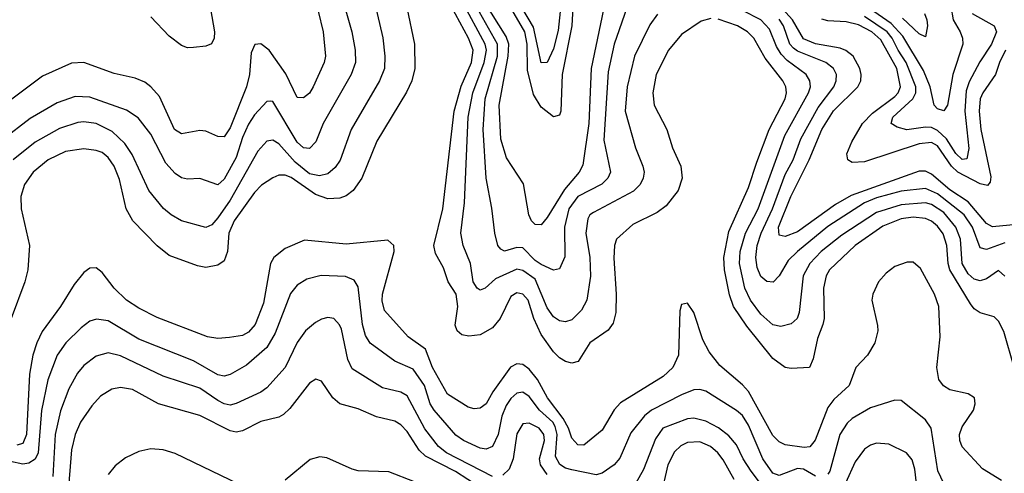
# Model space of a CAD drawing. Header units: inches. Extents: x 1308407 to 1441228, y 959628 to 1036311.
# Tile 624 of 656: x 1382980 to 1386209, y 1027802 to 1029290. Entities that reach past the tile are written whole.
import ezdxf

# ---------------------------------------------------------------- set-up
doc = ezdxf.new("R2010")
doc.units = ezdxf.units.IN
doc.header["$MEASUREMENT"] = 0
doc.layers.add('B3082', color=7, linetype='Continuous')

msp = doc.modelspace()

# ---------------------------------------------------------------- linework, layer by layer
at = {"layer": 'B3082', "color": 5}
for points, elevation in [([(1384129.1, 1029410), (1384170.1, 1029230.1), (1384177.7, 1029170), (1384176.1, 1029130), (1384160.1, 1029090), (1384066.3, 1028930), (1384030.4, 1028829.6), (1384014.3, 1028805.7), (1383990, 1028784.8), (1383962.5, 1028777.5), (1383930, 1028785), (1383883.3, 1028823.3), (1383830, 1028882.9), (1383810, 1028895.3), (1383790, 1028891.2), (1383760.9, 1028859.1), (1383670, 1028698.4), (1383630, 1028639.9), (1383610, 1028617.5), (1383590, 1028609.1), (1383510, 1028630.5), (1383476.1, 1028650), (1383451.2, 1028671.2), (1383403.4, 1028730), (1383348.4, 1028848.4), (1383324.5, 1028884.5), (1383283.3, 1028923.3), (1383230, 1028949.5), (1383190, 1028955), (1383170, 1028952.9), (1383110, 1028933.5), (1383030, 1028888.3), (1382957.9, 1028830)], 2660), ([(1386210, 1028448.7), (1386190, 1028467.7), (1386150, 1028439.9), (1386130, 1028433.2), (1386110, 1028439.3), (1386090, 1028456.3), (1386070.2, 1028490), (1386064.5, 1028570), (1386049.7, 1028610), (1386010, 1028658.3), (1385970, 1028683.8), (1385950, 1028689), (1385870, 1028683.1), (1385790, 1028658.2), (1385676.4, 1028583.6), (1385608, 1028530), (1385570.5, 1028490), (1385548.8, 1028450), (1385536.2, 1028330), (1385529.5, 1028310.5), (1385510, 1028292.7), (1385476, 1028284), (1385450, 1028289.3), (1385410, 1028323.9), (1385376.8, 1028370), (1385357.9, 1028410), (1385339.9, 1028490), (1385342.5, 1028530), (1385359.9, 1028590), (1385401, 1028670), (1385489.2, 1028910.8), (1385567, 1029050), (1385572.6, 1029070), (1385570.4, 1029090), (1385558.9, 1029110), (1385496.7, 1029156.7), (1385476.9, 1029176.9), (1385461.7, 1029201.7), (1385438.8, 1029258.8), (1385410.7, 1029290), (1385230, 1029382.5)], 2660), ([(1384038.8, 1029358.8), (1384068.6, 1029250), (1384079.9, 1029190), (1384081.1, 1029150), (1384066.9, 1029110), (1383974.7, 1028950), (1383950.5, 1028889.5), (1383930, 1028867.4), (1383910, 1028869.5), (1383890, 1028888), (1383810, 1029022.2), (1383802.5, 1029022.5), (1383790, 1029022.2), (1383750, 1028977.8), (1383730, 1028947.4), (1383710, 1028903.2), (1383690, 1028838), (1383650, 1028767.3), (1383630, 1028748.7), (1383570, 1028769.8), (1383530, 1028766.8), (1383510, 1028771.3), (1383490, 1028785.6), (1383459.2, 1028819.2), (1383410, 1028914.2), (1383368.1, 1028968.1), (1383330, 1028993.1), (1383210, 1029036.4), (1383162, 1029038), (1383102.7, 1029017.3), (1383014.4, 1028965.6), (1382923.6, 1028896.4)], 2640), ([(1385071.5, 1029308.5), (1385046.3, 1029273.7), (1384995.4, 1029170), (1384971.6, 1029070), (1384965.4, 1028990), (1384998.9, 1028870), (1385023.1, 1028810), (1385027.2, 1028790), (1385024.4, 1028770), (1385014.5, 1028750), (1384992.5, 1028727.5), (1384861.8, 1028658.2), (1384849.8, 1028650.2), (1384842.5, 1028637.5), (1384836, 1028590), (1384849.7, 1028510), (1384851.3, 1028448.7), (1384839.3, 1028370), (1384822.6, 1028337.4), (1384790, 1028305.5), (1384770, 1028299), (1384750, 1028302), (1384730, 1028315.7), (1384710, 1028345.6), (1384670, 1028438.9), (1384630, 1028467.3), (1384610, 1028472.3), (1384540.1, 1028439.9), (1384506.4, 1028410), (1384490, 1028402.9), (1384479.8, 1028410), (1384467.1, 1028430), (1384458.1, 1028490), (1384433.7, 1028550), (1384426.9, 1028590), (1384437.9, 1028690), (1384450.2, 1028970), (1384465.9, 1029050), (1384503.4, 1029150), (1384510.5, 1029190), (1384506.1, 1029210), (1384431.2, 1029350)], 2660), ([(1384970.8, 1029329.2), (1384929.4, 1029210), (1384910, 1029119.3), (1384895.3, 1028895.3), (1384916.9, 1028790), (1384908.9, 1028770), (1384889.1, 1028750.9), (1384810, 1028710.3), (1384780.8, 1028670), (1384766.6, 1028610), (1384767.3, 1028512.7), (1384750, 1028473.3), (1384730, 1028468.9), (1384690, 1028487.5), (1384670, 1028499.9), (1384630, 1028542.3), (1384610, 1028543), (1384570, 1028530.7), (1384557.4, 1028537.4), (1384547.6, 1028550), (1384537.4, 1028590), (1384528, 1028672), (1384509.9, 1028769.9), (1384499.8, 1028930), (1384506.7, 1029030), (1384546.4, 1029170), (1384546.8, 1029210), (1384467.5, 1029350)], 2640), ([(1384900.1, 1029350), (1384853.9, 1029130), (1384846.2, 1028950), (1384827, 1028813), (1384814.3, 1028790), (1384766.7, 1028733.3), (1384710, 1028641.4), (1384690, 1028617.8), (1384670, 1028618.5), (1384658.5, 1028630), (1384649.2, 1028650), (1384631.7, 1028751.7), (1384576.5, 1028836.5), (1384557.9, 1028897.9), (1384552, 1029010), (1384581.4, 1029170), (1384583.4, 1029210), (1384574.6, 1029234.6), (1384502.6, 1029350)], 2620), ([(1384796.1, 1029370), (1384790.7, 1029270), (1384759.2, 1029110), (1384754.4, 1028990), (1384750, 1028977.2), (1384730, 1028971.5), (1384690, 1029003.4), (1384664.2, 1029044.2), (1384645, 1029125), (1384644, 1029210), (1384636.7, 1029250), (1384577.9, 1029350)], 2580), ([(1384757.5, 1029370), (1384745.8, 1029254.2), (1384730, 1029194.5), (1384710, 1029149.8), (1384690, 1029149), (1384665.1, 1029265.1), (1384626.8, 1029330)], 2560), ([(1386250, 1028617.9), (1386170, 1028610.3), (1386150, 1028621.9), (1386090, 1028693), (1386030, 1028732.1), (1385970, 1028783.9), (1385950, 1028793.3), (1385930, 1028792.8), (1385706.4, 1028713.6), (1385655.6, 1028684.4), (1385530, 1028594.8), (1385490, 1028579.1), (1385470, 1028583.8), (1385468.4, 1028610), (1385508.8, 1028710), (1385568.7, 1028830), (1385610.7, 1028930), (1385648.5, 1028991.5), (1385728.7, 1029070), (1385738.1, 1029090), (1385739.5, 1029110), (1385734.8, 1029130), (1385713, 1029170), (1385689.4, 1029189.4), (1385670, 1029196.9), (1385590, 1029211.1), (1385550, 1029227.8), (1385514.6, 1029290), (1385459.2, 1029350)], 2620), ([(1383958.2, 1029318.2), (1383974.6, 1029250), (1383983.1, 1029170), (1383978.7, 1029150), (1383941.9, 1029070), (1383930, 1029049.1), (1383910, 1029033.7), (1383890, 1029035), (1383852.7, 1029112.7), (1383798.3, 1029190), (1383770, 1029211.2), (1383751.3, 1029208.7), (1383738.7, 1029181.3), (1383732.9, 1029110), (1383723.2, 1029070), (1383670, 1028935.4), (1383650, 1028906.3), (1383630, 1028906.8), (1383590, 1028924.9), (1383570, 1028926.4), (1383510, 1028915.2), (1383487.7, 1028930), (1383438, 1029038), (1383410, 1029069.9), (1383390, 1029085.4), (1383358.2, 1029098.2), (1383290, 1029113.3), (1383190.2, 1029149.8), (1383150, 1029147.1), (1383054.9, 1029105.1), (1382873.9, 1028970)], 2620), ([(1384249.5, 1029330.5), (1384274.6, 1029210), (1384275.2, 1029130), (1384265.9, 1029090), (1384247.9, 1029052.1), (1384151.4, 1028891.4), (1384101.5, 1028770), (1384073.1, 1028730), (1384050, 1028712.5), (1384030, 1028704.6), (1383990, 1028702.3), (1383950, 1028716.8), (1383870, 1028772), (1383850, 1028779.9), (1383830, 1028780.2), (1383810, 1028771.6), (1383773, 1028747), (1383750, 1028723.2), (1383682.9, 1028630), (1383665.6, 1028590), (1383661.1, 1028530), (1383650, 1028499.4), (1383630, 1028484.9), (1383590, 1028477.3), (1383562.9, 1028482.9), (1383470, 1028516.4), (1383430, 1028548.2), (1383351.1, 1028630), (1383329.4, 1028669.4), (1383306.5, 1028766.5), (1383290, 1028809.8), (1383270, 1028838.3), (1383250, 1028854), (1383230, 1028861.6), (1383190, 1028866.7), (1383130, 1028857.8), (1383072.6, 1028830), (1383024.4, 1028790), (1382995.7, 1028750), (1382983.4, 1028710), (1382984.3, 1028670), (1383012.3, 1028550), (1383006.1, 1028470), (1382996.4, 1028430), (1382951.3, 1028310)], 2680), ([(1383605.3, 1029325.3), (1383619, 1029250), (1383617.1, 1029230), (1383608.8, 1029211.2), (1383590, 1029203.7), (1383550, 1029198.5), (1383530, 1029198.2), (1383510, 1029205.9), (1383470, 1029235.8), (1383410, 1029299.3)], 2580), ([(1385246.5, 1029293.5), (1385214.5, 1029285.5), (1385150, 1029242), (1385107.8, 1029190), (1385066.5, 1029110), (1385055.7, 1029050), (1385060.4, 1029010), (1385101.9, 1028930), (1385120.1, 1028870), (1385147.5, 1028810), (1385152.1, 1028770), (1385139.4, 1028730), (1385099.9, 1028680.1), (1385070, 1028657.6), (1384990, 1028618.1), (1384936.6, 1028570), (1384930.1, 1028549.9), (1384927.9, 1028507.9), (1384935.7, 1028390), (1384934.5, 1028330), (1384925.5, 1028294.5), (1384910, 1028271.6), (1384850, 1028230.6), (1384811, 1028169), (1384790, 1028164.1), (1384770, 1028169.5), (1384750, 1028181.1), (1384730, 1028200.9), (1384690, 1028257.3), (1384665.5, 1028310), (1384647.5, 1028370), (1384630, 1028390.4), (1384610, 1028393.8), (1384590, 1028382), (1384555.6, 1028310), (1384530, 1028279.9), (1384490, 1028256.3), (1384452.4, 1028252.4), (1384430, 1028256.2), (1384414, 1028270), (1384408, 1028288), (1384416.5, 1028350), (1384410.6, 1028390), (1384384.5, 1028430), (1384370, 1028476), (1384342.9, 1028522.9), (1384338.3, 1028550), (1384367.2, 1028670), (1384404.6, 1028990), (1384428, 1029072), (1384461.1, 1029150), (1384466.6, 1029190), (1384451.1, 1029230), (1384394.7, 1029334.7)], 2680), ([(1386033.4, 1029333.4), (1386041.3, 1029290), (1386064.1, 1029250), (1386071.3, 1029230), (1386072.4, 1029210), (1386039.4, 1029110), (1386022, 1029010), (1386010, 1028990.8), (1385990, 1028997.7), (1385979.2, 1029010), (1385965.5, 1029070), (1385943.2, 1029123.2), (1385875.5, 1029235.5), (1385837.6, 1029277.6), (1385766.6, 1029326.6)], 2540), ([(1386241.1, 1028150), (1386207.4, 1028267.4), (1386190, 1028301.4), (1386175.2, 1028315.2), (1386130, 1028328.5), (1386110, 1028341.9), (1386098.3, 1028358.3), (1386030.4, 1028470), (1386024.7, 1028490), (1386020.3, 1028550), (1386007.9, 1028587.9), (1385990, 1028612.5), (1385970, 1028628.9), (1385950, 1028637.8), (1385910, 1028642.1), (1385870, 1028637.3), (1385810, 1028613), (1385719.2, 1028550), (1385635.8, 1028470), (1385625, 1028450), (1385616.3, 1028410), (1385617.6, 1028310), (1385614, 1028290), (1385595.8, 1028244.2), (1385582, 1028178), (1385570, 1028149), (1385510, 1028146.2), (1385490, 1028149.9), (1385450, 1028179.3), (1385364.5, 1028284.5), (1385320.6, 1028350), (1385307.5, 1028387.5), (1385290.7, 1028470), (1385288.9, 1028510), (1385304.9, 1028595.1), (1385370, 1028739.3), (1385396.7, 1028823.3), (1385438, 1028930), (1385489.5, 1029030), (1385494, 1029050), (1385491.7, 1029070), (1385482, 1029090), (1385424.1, 1029164.1), (1385387.4, 1029230), (1385366.2, 1029250), (1385333.6, 1029270), (1385270, 1029292)], 2680), ([(1386210, 1028558.2), (1386150, 1028536.6), (1386130, 1028542), (1386103.9, 1028610), (1386077.3, 1028650), (1385990, 1028719.1), (1385950, 1028736.6), (1385870, 1028727.2), (1385790, 1028706.1), (1385750, 1028689.7), (1385630, 1028612.1), (1385530.1, 1028530), (1385500.1, 1028499.9), (1385470, 1028449.7), (1385450.6, 1028429.4), (1385430, 1028431.4), (1385410, 1028448.4), (1385397.8, 1028477.8), (1385393.3, 1028510), (1385398.6, 1028550), (1385410.9, 1028590), (1385448.1, 1028670), (1385490, 1028782.5), (1385515.9, 1028830), (1385541.1, 1028898.9), (1385598.1, 1029001.9), (1385649.2, 1029070), (1385657.7, 1029090), (1385658.4, 1029110), (1385648.8, 1029130), (1385623, 1029150), (1385530, 1029186.7), (1385516.9, 1029196.9), (1385505.7, 1029210), (1385484.3, 1029270), (1385470, 1029291.6)], 2640), ([(1386212.7, 1029190), (1386193.1, 1029150), (1386180.1, 1029110), (1386137.8, 1029050), (1386129, 1029030), (1386126.1, 1028990), (1386132.1, 1028930), (1386164.9, 1028775.1), (1386162.4, 1028757.6), (1386153.7, 1028746.3), (1386130, 1028752), (1386056, 1028790), (1386035.8, 1028810), (1385990, 1028876.7), (1385970, 1028887.8), (1385930, 1028883.1), (1385750, 1028823.9), (1385710, 1028821.9), (1385695.1, 1028830), (1385692.8, 1028850), (1385708.2, 1028890), (1385743.7, 1028950), (1385776.8, 1028983.2), (1385850, 1029038.6), (1385861, 1029050), (1385868.2, 1029070), (1385856, 1029130), (1385803.9, 1029223.9), (1385773.8, 1029250), (1385730, 1029272.9), (1385690, 1029283.1), (1385630, 1029286), (1385610, 1029292.3)], 2580), ([(1386103.4, 1029310), (1386175.9, 1029270), (1386183.4, 1029250), (1386167.1, 1029210), (1386128.6, 1029151.4), (1386093.9, 1029086.1), (1386083.4, 1029056.6), (1386079.2, 1028990), (1386091.9, 1028868.1), (1386085.9, 1028834.1), (1386070, 1028831.1), (1386050, 1028851.7), (1386018.8, 1028898.8), (1385990, 1028927.2), (1385970, 1028936.2), (1385950, 1028937.7), (1385888.8, 1028928.8), (1385857.6, 1028937.6), (1385838.2, 1028950), (1385843.1, 1028970), (1385909.2, 1029030.8), (1385918.1, 1029050), (1385919.1, 1029070), (1385887, 1029150), (1385860.3, 1029190), (1385841.3, 1029230), (1385825, 1029250), (1385750, 1029300.1)], 2560), ([(1385946.6, 1029310), (1385954.7, 1029290), (1385956.4, 1029270), (1385950, 1029234), (1385930, 1029243.7), (1385875.3, 1029295.3)], 2520), ([(1386199.4, 1027779.4), (1386137.6, 1027817.6), (1386070, 1027889.8), (1386062.5, 1027910), (1386061.6, 1027930), (1386070, 1027955), (1386107.3, 1028010), (1386113.4, 1028030), (1386111.2, 1028050), (1386090, 1028063.4), (1386030, 1028076.7), (1386008.8, 1028088.8), (1385993.5, 1028110), (1385987.3, 1028150), (1385998.3, 1028250), (1385993.8, 1028350), (1385979.5, 1028390), (1385934.2, 1028474.2), (1385910, 1028495), (1385890, 1028495.4), (1385850, 1028480.2), (1385820.8, 1028459.2), (1385795.6, 1028430), (1385777.4, 1028390), (1385774.4, 1028370), (1385792.4, 1028287.6), (1385793.4, 1028270), (1385783.6, 1028230), (1385760.1, 1028190), (1385721.8, 1028150), (1385700.4, 1028090), (1385650, 1028044.3), (1385630, 1028018.1), (1385588.8, 1027911.2), (1385570.9, 1027889.1), (1385552.6, 1027887.4), (1385490, 1027895.4), (1385470, 1027905.7), (1385450, 1027926.4), (1385370, 1028071), (1385350, 1028093.1), (1385275.6, 1028155.6), (1385240.8, 1028200.8), (1385220.3, 1028240.3), (1385190, 1028329.6), (1385170, 1028360.7), (1385150, 1028356), (1385144.2, 1028335.8), (1385139.8, 1028190), (1385121.7, 1028150), (1385090, 1028120.4), (1384950, 1028033.8), (1384929.2, 1028010.8), (1384890, 1027943.9), (1384830, 1027894.6), (1384810, 1027896), (1384790, 1027918.2), (1384779.2, 1027950), (1384761.8, 1027981.8), (1384710.2, 1028050), (1384677.4, 1028110), (1384650, 1028144.1), (1384630, 1028159.2), (1384610, 1028161.2), (1384589.8, 1028150.2), (1384531.6, 1028070), (1384510, 1028029.9), (1384490, 1028015.7), (1384470, 1028014.1), (1384450, 1028019.6), (1384382.2, 1028062.2), (1384334, 1028150), (1384310, 1028209.3), (1384254.1, 1028250), (1384176.4, 1028336.4), (1384168.1, 1028368.1), (1384169.2, 1028390), (1384207.7, 1028530), (1384207.1, 1028550), (1384187.4, 1028567.4), (1384050, 1028554.3), (1383913.4, 1028566.6), (1383850, 1028539.6), (1383812.6, 1028510), (1383801.9, 1028490), (1383779.5, 1028360.5), (1383752.2, 1028290), (1383730, 1028265.4), (1383710, 1028254.8), (1383667.7, 1028247.7), (1383630, 1028244.7), (1383595.1, 1028250), (1383430, 1028313.1), (1383370, 1028343.8), (1383330, 1028370.5), (1383289.3, 1028409.3), (1383250, 1028461.2), (1383230, 1028476.8), (1383210, 1028475.1), (1383190, 1028460.8), (1383157.9, 1028422.1), (1383114, 1028350), (1383052.9, 1028267.1), (1383035.4, 1028230), (1383023, 1028190), (1383012.1, 1028127.9), (1383002.5, 1027930), (1382990, 1027899.7), (1382970, 1027894.5)], 2720), ([(1385590, 1027792.7), (1385550, 1027815.7), (1385530, 1027818.4), (1385470, 1027795.4), (1385450, 1027803.1), (1385417.1, 1027850), (1385370, 1027960.2), (1385350, 1027992), (1385330, 1028008.9), (1385230, 1028071.6), (1385210, 1028077.7), (1385190, 1028075.8), (1385150, 1028059.9), (1385052.1, 1028010), (1385028.6, 1027991.4), (1384984.4, 1027935.6), (1384948.3, 1027851.7), (1384929.3, 1027830.7), (1384890, 1027802.5), (1384870, 1027797.9), (1384790, 1027813.9), (1384770, 1027819.1), (1384751.2, 1027831.2), (1384737.3, 1027857.3), (1384742.5, 1027930), (1384736.3, 1027956.3), (1384728, 1027970), (1384684.5, 1028010), (1384650, 1028054.1), (1384630, 1028068.8), (1384610, 1028065.6), (1384590, 1028048.2), (1384574.9, 1028025.1), (1384561.1, 1027990), (1384548.5, 1027930), (1384530, 1027890.6), (1384510, 1027881.6), (1384490, 1027885), (1384435.4, 1027910), (1384410, 1027927.9), (1384338.7, 1028010), (1384325.9, 1028030), (1384307.3, 1028090), (1384270, 1028143.6), (1384210.3, 1028170.3), (1384128.9, 1028228.9), (1384114, 1028254), (1384103.7, 1028290), (1384090, 1028414.3), (1384076.1, 1028436.1), (1384048.3, 1028448.3), (1383968.5, 1028451.5), (1383921.2, 1028438.8), (1383890, 1028419.8), (1383868.2, 1028391.8), (1383817.6, 1028262.4), (1383790, 1028214.7), (1383723.2, 1028156.8), (1383670, 1028126.2), (1383650, 1028120.7), (1383630, 1028125.1), (1383550, 1028171.6), (1383370, 1028242.6), (1383270, 1028302.3), (1383231.9, 1028308.1), (1383210, 1028301.2), (1383180.9, 1028279.1), (1383130.8, 1028230), (1383102.2, 1028190), (1383071.5, 1028108.5), (1383051.4, 1028008.6), (1383040.3, 1027870), (1383030, 1027849.1), (1383010, 1027836), (1382990, 1027832.7), (1382950, 1027841.5)], 2740), ([(1384530, 1027792.5), (1384379.7, 1027870), (1384352.7, 1027890), (1384308.4, 1027948.4), (1384250, 1028056.4), (1384230, 1028068.9), (1384170, 1028083.2), (1384070, 1028144.9), (1384055.6, 1028175.6), (1384034.9, 1028274.9), (1384029, 1028289), (1384009.9, 1028309.9), (1383990, 1028312.9), (1383970, 1028307.5), (1383950, 1028297.5), (1383917.1, 1028270), (1383890, 1028231.7), (1383850, 1028149.1), (1383790, 1028083), (1383770, 1028068.8), (1383690, 1028031.3), (1383670, 1028026.1), (1383650, 1028030.3), (1383630, 1028041.3), (1383570, 1028082.2), (1383450, 1028121), (1383310, 1028188), (1383270, 1028197.3), (1383230, 1028186.1), (1383190, 1028156.5), (1383169.4, 1028130.6), (1383140.9, 1028079.1), (1383113, 1028007), (1383096.3, 1027930), (1383088.4, 1027791.6)], 2760), ([(1384530, 1027730.2), (1384408.5, 1027808.5), (1384310, 1027859), (1384290, 1027878.6), (1384250, 1027939.9), (1384230, 1027961.7), (1384210, 1027973.1), (1384150, 1027988), (1384090, 1028014.1), (1384030, 1028030.6), (1384006.3, 1028050), (1383970, 1028104.4), (1383950.7, 1028110.7), (1383930, 1028098.4), (1383865.4, 1028014.6), (1383845, 1027995), (1383830, 1027986.2), (1383770, 1027972.3), (1383710, 1027942.2), (1383690, 1027937.8), (1383670, 1027941.3), (1383570, 1027991.6), (1383435.3, 1028030), (1383350, 1028077.2), (1383310, 1028084.4), (1383281.4, 1028078.6), (1383244.3, 1028055.7), (1383215.8, 1028024.2), (1383179.6, 1027970), (1383161.5, 1027930), (1383150, 1027879.6), (1383137.3, 1027730)], 2780), ([(1386010, 1027768.9), (1385990.8, 1027810.8), (1385969.2, 1027950), (1385950, 1027977.7), (1385870, 1028041), (1385850, 1028042.7), (1385770, 1028017.6), (1385710, 1027982.6), (1385693, 1027967), (1385669.7, 1027930), (1385636.4, 1027810), (1385630, 1027799.3)], 2740), ([(1384710, 1027798.6), (1384687.7, 1027830), (1384684.2, 1027850), (1384700.3, 1027910), (1384699.1, 1027930), (1384682.9, 1027950), (1384650, 1027967.2), (1384630, 1027964.4), (1384610, 1027931.8), (1384597.9, 1027850), (1384584.4, 1027815.6), (1384564.1, 1027795.9)], 2760), ([(1385430, 1027741.2), (1385378.1, 1027810), (1385352.3, 1027850), (1385330, 1027895.9), (1385305.6, 1027925.7), (1385271.3, 1027951.3), (1385230, 1027973.7), (1385190, 1027983.5), (1385170, 1027981.3), (1385089, 1027950), (1385064.5, 1027915.5), (1385025.5, 1027814.5), (1385000.1, 1027770)], 2760), ([(1385322.6, 1027782.6), (1385287.1, 1027847.1), (1385269.7, 1027869.7), (1385245.6, 1027890), (1385210, 1027905.4), (1385170, 1027903.2), (1385147.5, 1027892.5), (1385127.1, 1027872.9), (1385105.3, 1027830), (1385082.6, 1027730)], 2780), ([(1385930, 1027693.7), (1385915.6, 1027815.6), (1385906.5, 1027846.5), (1385887.6, 1027870), (1385830, 1027897.8), (1385790, 1027901.1), (1385770, 1027894.7), (1385750, 1027881.3), (1385719.8, 1027840.2), (1385688.3, 1027770)], 2760), ([(1383730, 1027751.6), (1383490, 1027867.5), (1383450, 1027879.7), (1383410, 1027882.8), (1383370, 1027874.4), (1383326.4, 1027853.6), (1383292.7, 1027827.3), (1383270, 1027798.7)], 2820), ([(1384274.4, 1027774.4), (1384190, 1027807.1), (1384090, 1027810.8), (1384070, 1027816), (1383986.6, 1027853.4), (1383963.5, 1027856.5), (1383932.5, 1027847.5), (1383850, 1027779.6)], 2820)]:
    msp.add_lwpolyline(points, dxfattribs=dict(at, elevation=elevation))

doc.saveas('drawing.dxf')
